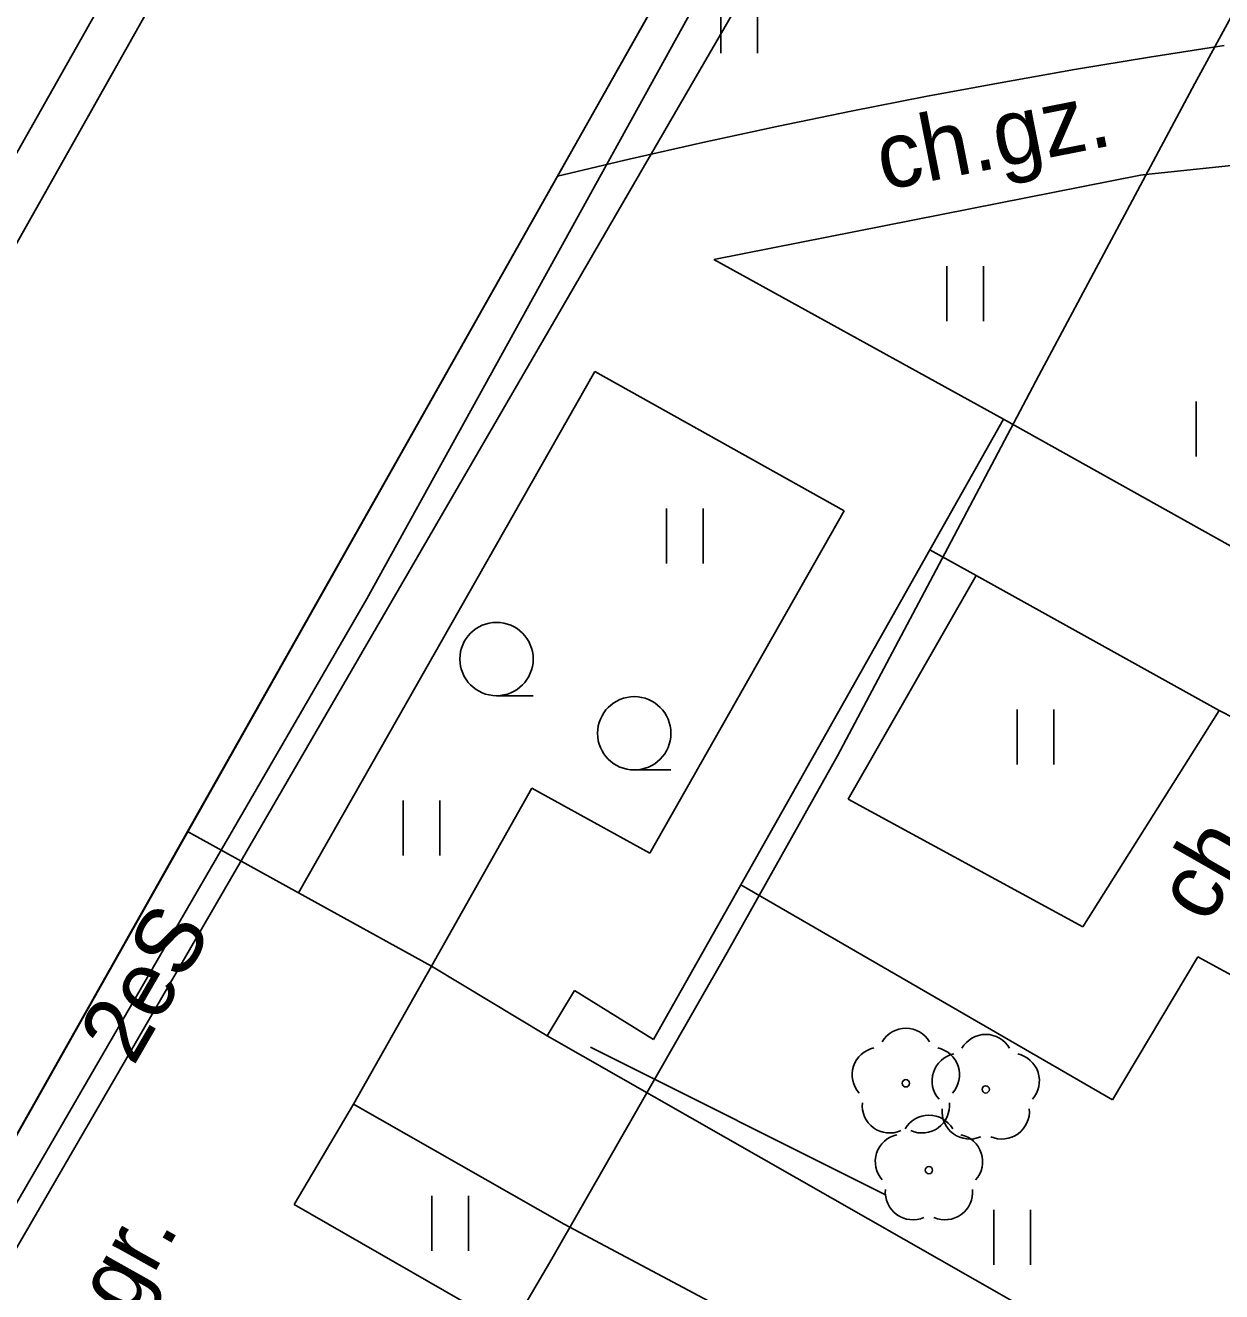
# Model space of a CAD drawing. Extents: x 6434771 to 6436222, y 5663454 to 5664782.
# Drawn here: x 6435536.27 to 6435552.58, y 5663990.28 to 5664007.55 of the extents above; entities that cross this region are included whole.
import ezdxf

# ---------------------------------------------------------------- set-up
doc = ezdxf.new("R2010")
doc.units = 0
for name, color, linetype in [('Warstwa 10', 7, 'Continuous'), ('Warstwa 11', 7, 'Continuous'), ('Warstwa 12', 7, 'Continuous'), ('Warstwa 30', 7, 'Continuous'), ('Warstwa 4', 7, 'Continuous'), ('Warstwa 40', 7, 'Continuous'), ('Warstwa 5', 7, 'Continuous'), ('Warstwa 6', 7, 'Continuous'), ('Warstwa 9', 7, 'Continuous')]:
    doc.layers.add(name, color=color, linetype=linetype)

msp = doc.modelspace()

# ---------------------------------------------------------------- linework, layer by layer
at = {"layer": 'Warstwa 10'}
msp.add_lwpolyline([(6435497.391, 5663941.416), (6435498.28, 5663943.01), (6435508.2, 5663960.36), (6435508.74, 5663961.31), (6435509.79, 5663961.54), (6435514.43, 5663958.96), (6435524.91, 5663977.49), (6435527.26, 5663976.15), (6435540.93, 5663999.73), (6435548.76, 5664013.92), (6435506.52, 5664037.26)], dxfattribs=at)
at = {"layer": 'Warstwa 11'}
for centre in [(6435548.279, 5663993.123), (6435549.368, 5663993.04), (6435548.594, 5663991.939)]:
    msp.add_circle(centre, 0.05, dxfattribs=at)
for centre, start, end in [((6435548.279, 5663993.498), 30.1471, 149.8529), ((6435549.368, 5663993.415), 30.1471, 149.8529), ((6435547.922, 5663993.239), 102.1471, 221.8529), ((6435549.011, 5663993.156), 102.1471, 221.8529), ((6435548.636, 5663993.239), 318.1471, 77.8529), ((6435549.725, 5663993.156), 318.1471, 77.8529), ((6435548.059, 5663992.82), 174.1471, 293.8529), ((6435548.499, 5663992.82), 246.1471, 5.8529), ((6435549.148, 5663992.737), 174.1471, 293.8529), ((6435549.588, 5663992.737), 246.1471, 5.8529), ((6435548.594, 5663992.314), 30.1471, 149.8529), ((6435548.237, 5663992.055), 102.1471, 221.8529), ((6435548.951, 5663992.055), 318.1471, 77.8529), ((6435548.374, 5663991.636), 174.1471, 293.8529), ((6435548.814, 5663991.636), 246.1471, 5.8529)]:
    msp.add_arc(centre, 0.375, start, end, dxfattribs=at)
at = {"layer": 'Warstwa 12'}
for points in [[(6435550.454, 5663964.565), (6435521.99, 5663980.58), (6435533.31, 5664000.77), (6435540.83, 5664014.1), (6435540.62, 5664015.68), (6435543.44, 5664020.43), (6435554.4, 5664040.29)], [(6435514.628, 5663957.914), (6435524.635, 5663975.883), (6435524.91, 5663976.15), (6435525.206, 5663975.946), (6435526.7, 5663975.08), (6435526.92, 5663974.96), (6435527.04, 5663975.17), (6435549.45, 5664013.81), (6435549.62, 5664014.11), (6435549.41, 5664014.23), (6435517.25, 5664032.33), (6435517.03, 5664032.44), (6435516.91, 5664032.22), (6435515.333, 5664029.42)], [(6435539.366, 5663983.889), (6435539.711, 5663984.251), (6435540.654, 5663985.957), (6435543.45, 5663990.728), (6435545.842, 5663994.908), (6435547.349, 5663997.588), (6435548.809, 5664000.347), (6435550.09, 5664002.778), (6435552.221, 5664006.762), (6435554.535, 5664011.022), (6435556.159, 5664014.057), (6435556.871, 5664015.5)]]:
    msp.add_lwpolyline(points, dxfattribs=at)
at = {"layer": 'Warstwa 30'}
msp.add_line((6435535.48, 5663991.23), (6435546.92, 5664011.51), dxfattribs=at)
at = {"layer": 'Warstwa 4'}
msp.add_lwpolyline([(6435547.994, 5663991.605), (6435543.979, 5663993.616)], dxfattribs=at)
at = {"layer": 'Warstwa 40'}
msp.add_lwpolyline([(6435546.92, 5664011.51), (6435541.7, 5664014.43), (6435530.28, 5663994.15), (6435535.48, 5663991.23)], close=True, dxfattribs=at)
at = {"layer": 'Warstwa 5'}
for p, q in [((6435543.528, 5664005.496), (6435546.92, 5664011.51)), ((6435545.756, 5664007.173), (6435545.756, 5664007.923)), ((6435546.256, 5664007.173), (6435546.256, 5664007.923)), ((6435551.599, 5664007.12), (6435552.62, 5664007.28)), ((6435550.58, 5664006.951), (6435551.599, 5664007.12)), ((6435549.563, 5664006.771), (6435550.58, 5664006.951)), ((6435548.548, 5664006.582), (6435549.563, 5664006.771)), ((6435547.534, 5664006.383), (6435548.548, 5664006.582)), ((6435546.522, 5664006.174), (6435547.534, 5664006.383)), ((6435545.513, 5664005.956), (6435546.522, 5664006.174)), ((6435544.505, 5664005.728), (6435545.513, 5664005.956)), ((6435543.528, 5664005.496), (6435544.505, 5664005.728)), ((6435551.592, 5664005.522), (6435553.464, 5664005.723)), ((6435545.66, 5664004.36), (6435551.48, 5664005.51)), ((6435551.48, 5664005.51), (6435551.592, 5664005.522)), ((6435545.66, 5664004.36), (6435549.61, 5664002.18)), ((6435548.838, 5664003.517), (6435548.838, 5664004.267)), ((6435549.338, 5664003.517), (6435549.338, 5664004.267)), ((6435540, 5663995.72), (6435544.04, 5664002.83)), ((6435544.04, 5664002.83), (6435547.44, 5664000.93)), ((6435552.236, 5664001.674), (6435552.236, 5664002.424)), ((6435549.61, 5664002.18), (6435554.693, 5663999.339)), ((6435544.79, 5663996.26), (6435547.44, 5664000.93)), ((6435545.014, 5664000.212), (6435545.014, 5664000.962)), ((6435545.514, 5664000.212), (6435545.514, 5664000.962)), ((6435547.492, 5663996.999), (6435549.236, 5664000.047)), ((6435549.236, 5664000.047), (6435552.55, 5663998.206)), ((6435549.797, 5663997.472), (6435549.797, 5663998.222)), ((6435550.297, 5663997.472), (6435550.297, 5663998.222)), ((6435550.693, 5663995.258), (6435552.55, 5663998.206)), ((6435541.81, 5663994.72), (6435543.18, 5663997.15)), ((6435543.18, 5663997.15), (6435544.79, 5663996.26)), ((6435541.423, 5663996.231), (6435541.423, 5663996.981)), ((6435541.923, 5663996.231), (6435541.923, 5663996.981)), ((6435547.492, 5663996.999), (6435550.693, 5663995.258)), ((6435540, 5663995.72), (6435541.81, 5663994.72)), ((6435544.84, 5663993.72), (6435546.029, 5663995.828)), ((6435546.029, 5663995.828), (6435551.095, 5663992.897)), ((6435551.095, 5663992.897), (6435552.262, 5663994.85)), ((6435552.262, 5663994.85), (6435553.041, 5663994.419)), ((6435543.39, 5663993.77), (6435543.76, 5663994.39)), ((6435543.76, 5663994.39), (6435544.84, 5663993.72)), ((6435543.39, 5663993.77), (6435555.775, 5663986.71)), ((6435539.94, 5663991.47), (6435540.75, 5663992.84)), ((6435540.75, 5663992.84), (6435543.62, 5663991.2)), ((6435541.816, 5663990.837), (6435541.816, 5663991.587)), ((6435542.316, 5663990.837), (6435542.316, 5663991.587)), ((6435539.94, 5663991.47), (6435542.85, 5663989.8)), ((6435549.478, 5663990.649), (6435549.478, 5663991.399)), ((6435549.978, 5663990.649), (6435549.978, 5663991.399)), ((6435543.62, 5663991.2), (6435547.97, 5663988.892))]:
    msp.add_line(p, q, dxfattribs=at)
at = {"layer": 'Warstwa 6'}
for p, q in [((6435543.198, 5663998.41), (6435542.698, 5663998.41)), ((6435545.076, 5663997.397), (6435544.576, 5663997.397))]:
    msp.add_line(p, q, dxfattribs=at)
for centre in [(6435542.698, 5663998.91), (6435544.576, 5663997.897)]:
    msp.add_circle(centre, 0.5, dxfattribs=at)
at = {"layer": 'Warstwa 9'}
for p, q in [((6435530.28, 5663994.15), (6435541.7, 5664014.43)), ((6435551.599, 5664007.12), (6435552.62, 5664007.28)), ((6435550.58, 5664006.951), (6435551.599, 5664007.12)), ((6435549.563, 5664006.771), (6435550.58, 5664006.951)), ((6435548.548, 5664006.582), (6435549.563, 5664006.771)), ((6435547.534, 5664006.383), (6435548.548, 5664006.582)), ((6435546.522, 5664006.174), (6435547.534, 5664006.383)), ((6435545.513, 5664005.956), (6435546.522, 5664006.174)), ((6435544.505, 5664005.728), (6435545.513, 5664005.956)), ((6435543.528, 5664005.496), (6435544.505, 5664005.728)), ((6435551.592, 5664005.522), (6435553.464, 5664005.723)), ((6435538.485, 5663996.557), (6435543.528, 5664005.496)), ((6435545.66, 5664004.36), (6435551.48, 5664005.51)), ((6435551.48, 5664005.51), (6435551.592, 5664005.522)), ((6435545.66, 5664004.36), (6435549.61, 5664002.18)), ((6435540, 5663995.72), (6435544.04, 5664002.83)), ((6435544.04, 5664002.83), (6435547.44, 5664000.93)), ((6435548.605, 5664000.398), (6435549.61, 5664002.18)), ((6435548.605, 5664000.398), (6435549.61, 5664002.18)), ((6435549.61, 5664002.18), (6435554.693, 5663999.339)), ((6435544.79, 5663996.26), (6435547.44, 5664000.93)), ((6435546.029, 5663995.828), (6435548.605, 5664000.398)), ((6435546.029, 5663995.828), (6435548.605, 5664000.398)), ((6435548.605, 5664000.398), (6435549.236, 5664000.047)), ((6435548.605, 5664000.398), (6435549.236, 5664000.047)), ((6435547.492, 5663996.999), (6435549.236, 5664000.047)), ((6435549.236, 5664000.047), (6435552.55, 5663998.206)), ((6435550.693, 5663995.258), (6435552.55, 5663998.206)), ((6435552.55, 5663998.206), (6435554.644, 5663997.142)), ((6435552.55, 5663998.206), (6435554.644, 5663997.142)), ((6435541.81, 5663994.72), (6435543.18, 5663997.15)), ((6435543.18, 5663997.15), (6435544.79, 5663996.26)), ((6435547.492, 5663996.999), (6435550.693, 5663995.258)), ((6435535.48, 5663991.23), (6435538.485, 5663996.557)), ((6435538.485, 5663996.557), (6435540, 5663995.72)), ((6435538.485, 5663996.557), (6435540, 5663995.72)), ((6435540, 5663995.72), (6435541.81, 5663994.72)), ((6435544.84, 5663993.72), (6435546.029, 5663995.828)), ((6435546.029, 5663995.828), (6435551.095, 5663992.897)), ((6435551.095, 5663992.897), (6435552.262, 5663994.85)), ((6435552.262, 5663994.85), (6435553.041, 5663994.419)), ((6435540.75, 5663992.84), (6435541.81, 5663994.72)), ((6435540.75, 5663992.84), (6435541.81, 5663994.72)), ((6435541.81, 5663994.72), (6435543.39, 5663993.77)), ((6435541.81, 5663994.72), (6435543.39, 5663993.77)), ((6435543.39, 5663993.77), (6435543.76, 5663994.39)), ((6435543.76, 5663994.39), (6435544.84, 5663993.72)), ((6435543.39, 5663993.77), (6435555.775, 5663986.71)), ((6435539.94, 5663991.47), (6435540.75, 5663992.84)), ((6435540.75, 5663992.84), (6435543.62, 5663991.2)), ((6435539.94, 5663991.47), (6435542.85, 5663989.8)), ((6435543.62, 5663991.2), (6435547.97, 5663988.892))]:
    msp.add_line(p, q, dxfattribs=at)

# ---------------------------------------------------------------- texts
at = {"layer": 'Warstwa 11'}
msp.add_text('2eS', height=0.9, rotation=59.897, dxfattribs=at).set_placement((6435537.747, 5663993.343))
at = {"layer": 'Warstwa 9'}
for s, rotation, p in [('ch.gz.', 11.1784, (6435547.973, 5664005.3)), ('ch.gr.', 60.2064, (6435552.401, 5663995.273)), ('ch.gr.', 60.7507, (6435536.907, 5663988.52))]:
    msp.add_text(s, height=0.9, rotation=rotation, dxfattribs=at).set_placement(p)

doc.saveas('drawing.dxf')
